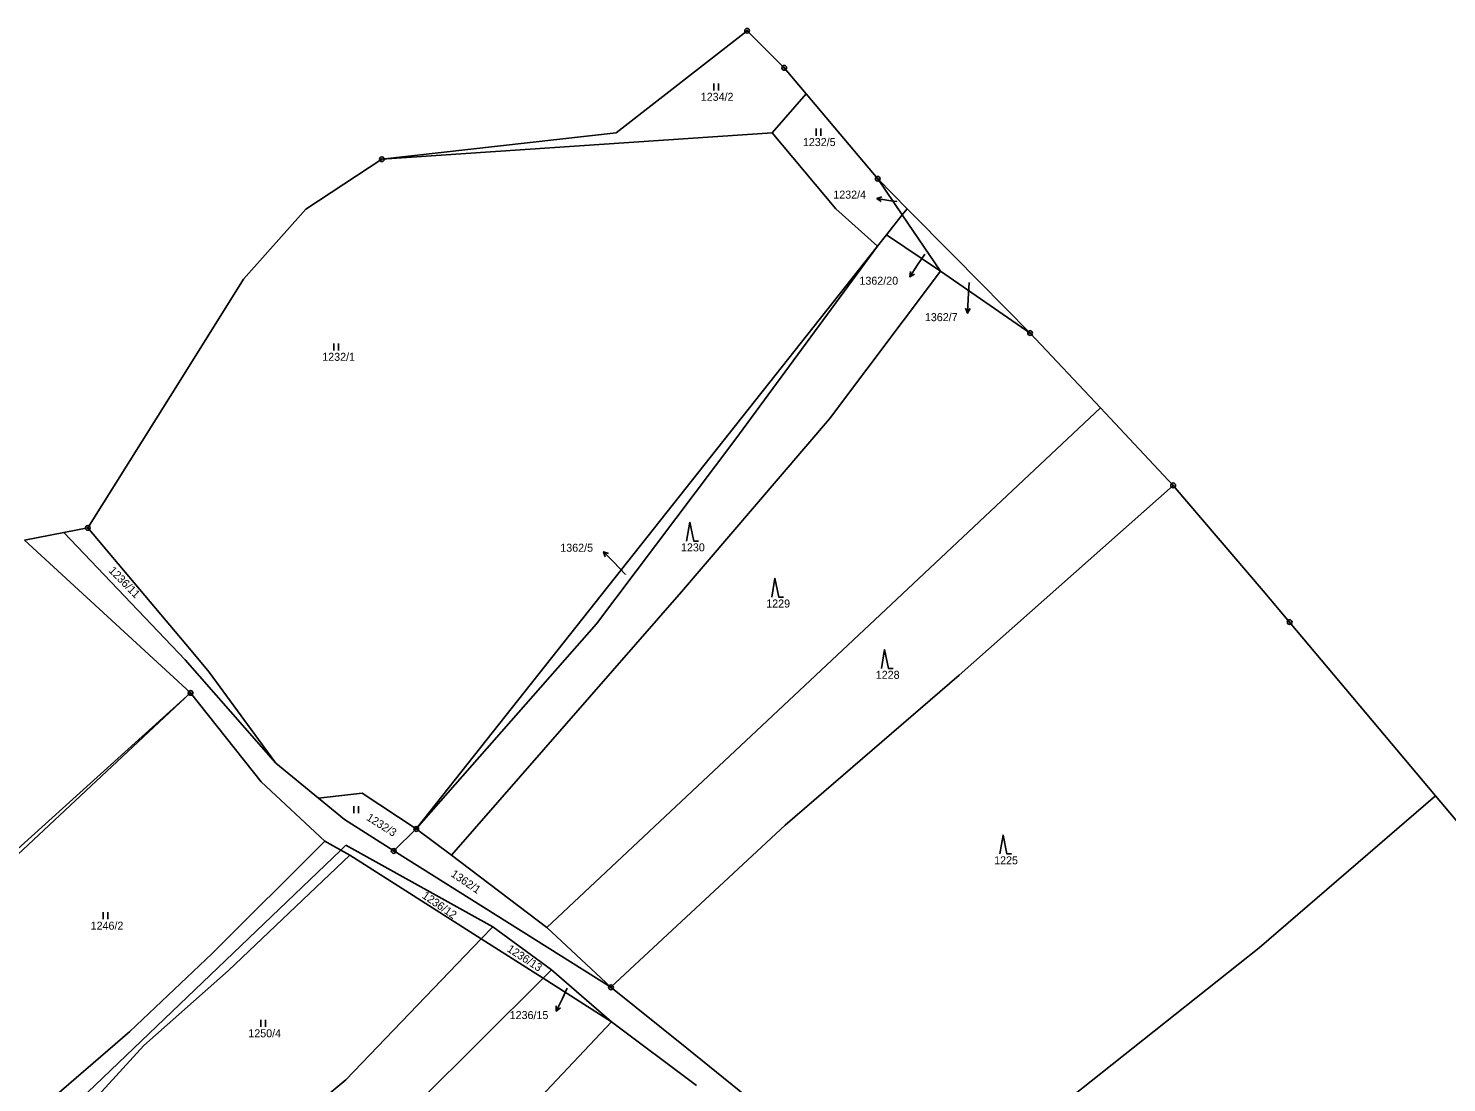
# Model space of a CAD drawing. Extents: x -763205 to -760228, y -1155311 to -1152844.
# Drawn here: x -761129.4 to -760828.3, y -1153957 to -1153733.1 of the extents above; entities that cross this region are included whole.
import ezdxf

# ---------------------------------------------------------------- set-up
doc = ezdxf.new("R2010")
doc.units = 0
for name, color, linetype in [('Vrstva 1', 7, 'Continuous'), ('Vrstva 13', 7, 'Continuous'), ('Vrstva 16', 7, 'Continuous'), ('Vrstva 18', 7, 'Continuous'), ('Vrstva 24', 7, 'Continuous'), ('Vrstva 25', 7, 'Continuous'), ('Vrstva 6', 7, 'Continuous')]:
    doc.layers.add(name, color=color, linetype=linetype)

msp = doc.modelspace()

# ---------------------------------------------------------------- linework, layer by layer
at = {"layer": 'Vrstva 1'}
for p, q in [((-760947.23, -1153777.01), (-760943.86, -1153772.75)), ((-760943.86, -1153772.75), (-760942.84, -1153771.46)), ((-760949.09, -1153779.36), (-760947.23, -1153777.01)), ((-761047.07, -1153903.14), (-760949.09, -1153779.36)), ((-761116.83, -1153839.21), (-761094.9, -1153865.25)), ((-761130.25, -1153841.8), (-761094.99, -1153874.24)), ((-761094.9, -1153865.25), (-761091.04, -1153869.83)), ((-761091.04, -1153869.83), (-761076.87, -1153889.17)), ((-761162.03, -1153936.88), (-761094.99, -1153874.24)), ((-761094.99, -1153874.24), (-761079.98, -1153893.12)), ((-761076.87, -1153889.17), (-761067.85, -1153896.58)), ((-761079.98, -1153893.12), (-761066.51, -1153905.69)), ((-761067.85, -1153896.58), (-761062.3, -1153901.14)), ((-761062.3, -1153901.14), (-761051.87, -1153907.81)), ((-761051.87, -1153907.81), (-761047.07, -1153903.14)), ((-761090.44, -1153929.57), (-761066.51, -1153905.69)), ((-761066.51, -1153905.69), (-761063.1, -1153907.61)), ((-761086.97, -1153933.19), (-761061.2, -1153908.68)), ((-761063.1, -1153907.61), (-761061.2, -1153908.68)), ((-761061.2, -1153908.68), (-761033.28, -1153926.47)), ((-761051.87, -1153907.81), (-761005.72, -1153936.76)), ((-761033.28, -1153926.47), (-761020.15, -1153934.83)), ((-761107.88, -1153946.17), (-761090.44, -1153929.57)), ((-761104.94, -1153949.11), (-761086.97, -1153933.19)), ((-761020.15, -1153934.83), (-761005.6, -1153944.1)), ((-761005.72, -1153936.76), (-760989.62, -1153949.7)), ((-761029.05, -1153968.92), (-761005.6, -1153944.1)), ((-761005.6, -1153944.1), (-760987.58, -1153957.61)), ((-761129.15, -1153975.6), (-761104.94, -1153949.11)), ((-761127.05, -1153962.67), (-761107.88, -1153946.17)), ((-760989.62, -1153949.7), (-760947.14, -1153983.85))]:
    msp.add_line(p, q, dxfattribs=at)
at = {"layer": 'Vrstva 13'}
for p, q in [((-761004.61, -1153755.29), (-760976.8, -1153733.64)), ((-760976.8, -1153733.64), (-760968.93, -1153741.52)), ((-760968.93, -1153741.52), (-760964.27, -1153747.04)), ((-760964.27, -1153747.04), (-760949.08, -1153765.07)), ((-761054.38, -1153760.92), (-761004.61, -1153755.29)), ((-761070.52, -1153771.55), (-761054.38, -1153760.92)), ((-760949.08, -1153765.07), (-760942.84, -1153771.46)), ((-761083.77, -1153786.39), (-761070.52, -1153771.55)), ((-760942.84, -1153771.46), (-760932.94, -1153781.45)), ((-760932.94, -1153781.45), (-760916.7, -1153797.84)), ((-761083.77, -1153786.39), (-761096.39, -1153806.55)), ((-760916.7, -1153797.84), (-760901.77, -1153813.73)), ((-761096.39, -1153806.55), (-761116.83, -1153839.21)), ((-760901.77, -1153813.73), (-760886.33, -1153830.17)), ((-760886.33, -1153830.17), (-760867.22, -1153852.59)), ((-761130.25, -1153841.8), (-761121.94, -1153840.2)), ((-761121.94, -1153840.2), (-761116.83, -1153839.21)), ((-760867.22, -1153852.59), (-760861.59, -1153859.2)), ((-760861.59, -1153859.2), (-760830.59, -1153896.11)), ((-760830.59, -1153896.11), (-760819.16, -1153909.72))]:
    msp.add_line(p, q, dxfattribs=at)
at = {"layer": 'Vrstva 16'}
for p, q in [((-760949.247, -1153769.288), (-760946.28, -1153769.73)), ((-760945.03, -1153769.92), (-760946.28, -1153769.73)), ((-760942.266, -1153785.872), (-760940.61, -1153783.37)), ((-760939.1, -1153781.08), (-760940.61, -1153783.37)), ((-760929.62, -1153787.12), (-760929.84, -1153790.62)), ((-760930.028, -1153793.614), (-760929.84, -1153790.62)), ((-761007.28, -1153844.268), (-761005.2, -1153846.43)), ((-761002.61, -1153849.12), (-761005.2, -1153846.43)), ((-761015, -1153936.91), (-761016.05, -1153939.1)), ((-761017.348, -1153941.804), (-761016.05, -1153939.1))]:
    msp.add_line(p, q, dxfattribs=at)
for points in [[(-760948.332, -1153769.93), (-760949.247, -1153769.288), (-760948.185, -1153768.941)], [(-760941.297, -1153785.314), (-760942.266, -1153785.872), (-760942.131, -1153784.762)], [(-760929.466, -1153792.647), (-760930.028, -1153793.614), (-760930.464, -1153792.585)], [(-761006.947, -1153845.335), (-761007.28, -1153844.268), (-761006.226, -1153844.642)], [(-761016.465, -1153941.119), (-761017.348, -1153941.804), (-761017.366, -1153940.687)]]:
    msp.add_lwpolyline(points, dxfattribs=at)
at = {"layer": 'Vrstva 24'}
for centre, radius in [((-760976.8, -1153733.64), 0.5), ((-760976.8, -1153733.64), 0.1), ((-760968.93, -1153741.52), 0.5), ((-760968.93, -1153741.52), 0.1), ((-761054.38, -1153760.92), 0.5), ((-761054.38, -1153760.92), 0.1), ((-760949.08, -1153765.07), 0.5), ((-760949.08, -1153765.07), 0.1), ((-760916.7, -1153797.84), 0.5), ((-760916.7, -1153797.84), 0.1), ((-760886.33, -1153830.17), 0.5), ((-760886.33, -1153830.17), 0.1), ((-761116.83, -1153839.21), 0.5), ((-761116.83, -1153839.21), 0.1), ((-760861.59, -1153859.2), 0.5), ((-760861.59, -1153859.2), 0.1), ((-761094.99, -1153874.24), 0.5), ((-761094.99, -1153874.24), 0.1), ((-761047.07, -1153903.14), 0.5), ((-761047.07, -1153903.14), 0.1), ((-761051.87, -1153907.81), 0.5), ((-761051.87, -1153907.81), 0.1), ((-761005.72, -1153936.76), 0.5), ((-761005.72, -1153936.76), 0.5), ((-761005.72, -1153936.76), 0.1), ((-761005.72, -1153936.76), 0.1)]:
    msp.add_circle(centre, radius, dxfattribs=at)
at = {"layer": 'Vrstva 25'}
for p, q in [((-760983.91, -1153746.32), (-760983.91, -1153744.82)), ((-760982.91, -1153746.32), (-760982.91, -1153744.82)), ((-760962.18, -1153755.93), (-760962.18, -1153754.43)), ((-760961.18, -1153755.93), (-760961.18, -1153754.43)), ((-761064.6, -1153801.53), (-761064.6, -1153800.03)), ((-761063.6, -1153801.53), (-761063.6, -1153800.03)), ((-761060.32, -1153899.81), (-761060.32, -1153898.31)), ((-761059.32, -1153899.81), (-761059.32, -1153898.31)), ((-761113.56, -1153922.32), (-761113.56, -1153920.82)), ((-761112.56, -1153922.32), (-761112.56, -1153920.82)), ((-761080.07, -1153945.17), (-761080.07, -1153943.67)), ((-761079.07, -1153945.17), (-761079.07, -1153943.67))]:
    msp.add_line(p, q, dxfattribs=at)
for points in [[(-760989.66, -1153841.99), (-760988.96, -1153837.99), (-760988.16, -1153841.99), (-760987.16, -1153841.99)], [(-760971.59, -1153853.91), (-760970.89, -1153849.91), (-760970.09, -1153853.91), (-760969.09, -1153853.91)], [(-760948.3, -1153869.05), (-760947.6, -1153865.05), (-760946.8, -1153869.05), (-760945.8, -1153869.05)], [(-760923.15, -1153908.44), (-760922.45, -1153904.44), (-760921.65, -1153908.44), (-760920.65, -1153908.44)]]:
    msp.add_lwpolyline(points, dxfattribs=at)
at = {"layer": 'Vrstva 6'}
for p, q in [((-760971.49, -1153755.31), (-760964.27, -1153747.04)), ((-761054.38, -1153760.92), (-760971.49, -1153755.31)), ((-760971.49, -1153755.31), (-760957.95, -1153771.48)), ((-760949.08, -1153765.07), (-760943.86, -1153772.75)), ((-760957.95, -1153771.48), (-760949.09, -1153779.36)), ((-760943.86, -1153772.75), (-760935.75, -1153784.71)), ((-760947.23, -1153777.01), (-760935.75, -1153784.71)), ((-760979.4, -1153820.58), (-760949.09, -1153779.36)), ((-760959.34, -1153816.07), (-760935.75, -1153784.71)), ((-760935.75, -1153784.71), (-760916.7, -1153797.84)), ((-760990.77, -1153852.76), (-760959.34, -1153816.07)), ((-760949.71, -1153858.76), (-760901.77, -1153813.73)), ((-761008.82, -1153859.55), (-760979.4, -1153820.58)), ((-760931.79, -1153870.47), (-760886.33, -1153830.17)), ((-761121.94, -1153840.2), (-761096.16, -1153867.21)), ((-761039.61, -1153908.71), (-760990.77, -1153852.76)), ((-761019.33, -1153924.07), (-760949.71, -1153858.76)), ((-761047.07, -1153903.14), (-761008.82, -1153859.55)), ((-761096.16, -1153867.21), (-761076.87, -1153889.17)), ((-760968.73, -1153902.32), (-760931.79, -1153870.47)), ((-761163.12, -1153935.69), (-761094.99, -1153874.24)), ((-761067.85, -1153896.58), (-761058.53, -1153895.54)), ((-761058.53, -1153895.54), (-761047.07, -1153903.14)), ((-760868.07, -1153928.4), (-760830.59, -1153896.11)), ((-761047.07, -1153903.14), (-761039.61, -1153908.71)), ((-761005.72, -1153936.76), (-760968.73, -1153902.32)), ((-761063.1, -1153907.61), (-761062.03, -1153906.59)), ((-761062.03, -1153906.59), (-761030.79, -1153923.88)), ((-761131.67, -1153973.2), (-761063.1, -1153907.61)), ((-761039.61, -1153908.71), (-761019.33, -1153924.07)), ((-761033.28, -1153926.47), (-761030.79, -1153923.88)), ((-761030.79, -1153923.88), (-761018.36, -1153933.05)), ((-761019.33, -1153924.07), (-761005.72, -1153936.76)), ((-761062.06, -1153956.38), (-761033.28, -1153926.47)), ((-760914.47, -1153965.15), (-760868.07, -1153928.4)), ((-761020.15, -1153934.83), (-761018.36, -1153933.05)), ((-761018.36, -1153933.05), (-761005.6, -1153944.1)), ((-761046.57, -1153961.11), (-761020.15, -1153934.83)), ((-761108.53, -1153995.17), (-761062.06, -1153956.38))]:
    msp.add_line(p, q, dxfattribs=at)

# ---------------------------------------------------------------- texts
at = {"layer": 'Vrstva 16'}
for s, p in [('1232/4', (-760958.506, -1153769.29)), ('1362/20', (-760952.958, -1153787.57)), ('1362/7', (-760939.058, -1153795.31)), ('1362/5', (-761016.482, -1153844.27)), ('1236/15', (-761027.235, -1153943.5))]:
    msp.add_text(s, height=1.7, dxfattribs=at).set_placement(p)
at = {"layer": 'Vrstva 18'}
for s, height, p in [('1234/2', 1.7, (-760986.657, -1153748.52)), ('1232/5', 1.7, (-760964.967, -1153758.13)), ('1232/4', 0.1, (-760945.007, -1153769.92)), ('1362/20', 0.1, (-760939.077, -1153781.08)), ('1362/7', 0.1, (-760929.597, -1153787.12)), ('1232/1', 1.7, (-761067.037, -1153803.73)), ('1230', 1.7, (-760990.857, -1153844.19)), ('1362/5', 0.1, (-761002.587, -1153849.12)), ('1229', 1.7, (-760972.747, -1153856.11)), ('1228', 1.7, (-760949.487, -1153871.25)), ('1225', 1.7, (-760924.347, -1153910.64)), ('1246/2', 1.7, (-761116.227, -1153924.52)), ('1236/15', 0.1, (-761014.977, -1153936.91)), ('1250/4', 1.7, (-761082.737, -1153947.37))]:
    msp.add_text(s, height=height, dxfattribs=at).set_placement(p)
for s, rotation, p in [('1236/11', 314.49653, (-761112.505, -1153848.4)), ('1232/3', 327.61727, (-761057.808, -1153901.12)), ('1362/1', 325.8411, (-761039.865, -1153913.07)), ('1236/12', 325.32544, (-761045.987, -1153917.653)), ('1236/13', 326.87242, (-761027.941, -1153929.005))]:
    msp.add_text(s, height=1.7, rotation=rotation, dxfattribs=at).set_placement(p)

doc.saveas('drawing.dxf')
